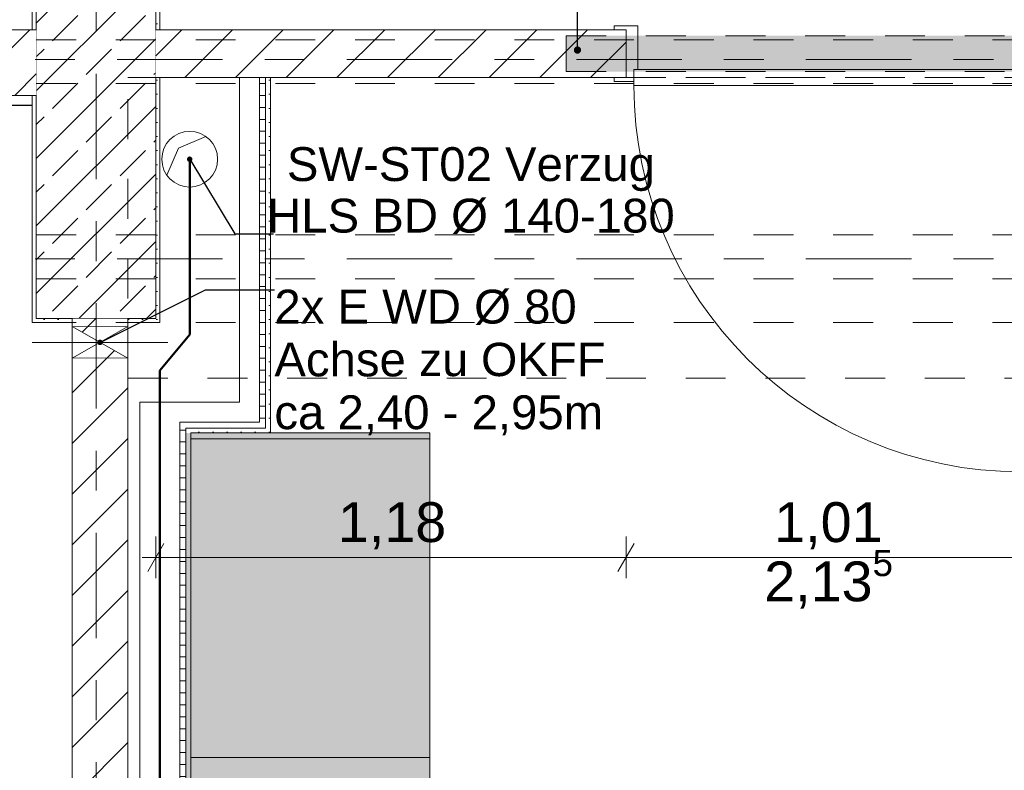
# Model space of a CAD drawing. Header units: metres. Extents: x -3.6 to 90.7, y -11.1 to 18.
# Tile 439 of 656: x 47.1 to 49.6, y 4.1 to 6. Entities that reach past the tile are written whole.
import ezdxf

# ---------------------------------------------------------------- set-up
doc = ezdxf.new("R2010")
doc.units = ezdxf.units.M
doc.header["$MEASUREMENT"] = 0
for name, pattern in [('Achse', [0.2, 0.1, -0.05, 0, -0.05]), ('Punktlinie eng', [0.0375, 0.0125, -0.025]), ('Strichlinie doppelt', [0.546806, 0.264583, -0.105833, 0.070556, -0.105833]), ('Strichlinie eng', [0.115, 0.075, -0.04]), ('Untersicht', [0.1, 0.075, -0.025]), ('Wipeout_Contour', [1, 0, -1])]:
    doc.linetypes.add(name, pattern=pattern)
for name, color, linetype in [('152 - Bemaßung_ Beschriftung.Ausbau', 7, 'Continuous'), ('301 - Elemente.Linie', 7, 'Continuous'), ('451 - Universal.Achsen Raster', 7, 'Continuous'), ('605 - Struktur.Wand Innen', 7, 'Continuous'), ('607 - Struktur.Stütze', 7, 'Continuous'), ('608 - Struktur.Träger', 7, 'Continuous'), ('650 - Abdeckung.Fußboden Aufbau', 7, 'Continuous'), ('703 - Einrichtung.Möbel Küche', 7, 'Continuous'), ('Abbruch_603 - Struktur.Bodenplatte_ Decke Roh', 7, 'Continuous'), ('Abbruch_605 - Struktur.Wand Innen', 7, 'Continuous'), ('Neubau_152 - Bemaßung_ Beschriftung.Ausbau', 7, 'Continuous'), ('Neubau_603 - Struktur.Bodenplatte_ Decke Roh', 7, 'Continuous'), ('Neubau_605 - Struktur.Wand Innen', 7, 'Continuous'), ('Neubau_606 - Struktur.Wand Innen Ausbau', 7, 'Continuous'), ('Neubau_615 - Struktur.Sturz', 7, 'Continuous'), ('Neubau_653 - Abdeckung.TB Verkofferung', 7, 'Continuous')]:
    doc.layers.add(name, color=color, linetype=linetype)
doc.styles.add('ERSTELLTER_STIL_2', font='txt')
doc.linetypes.add('Abbruch 1', pattern='A,0,[1,2022.0244.A_L5A-PL02.05_iB_Grundriss 3.OG1.Shx,S=0.001984,R=0,X=0,Y=0],-0.25,0', length=0.25)
doc.dimstyles.new('ERSTELLTER_STIL__3', dxfattribs={"dimtxt": 0.1, "dimasz": 0.0532, "dimexe": 0.18, "dimexo": 0.0625, "dimgap": 0, "dimtad": 1, "dimtih": 1, "dimtoh": 1, "dimzin": 0, "dimdsep": 46, "dimtxsty": 'ERSTELLTER_STIL_2', "dimblk": 'ARROWHEAD_2', "dimblk1": 'ARROWHEAD_2', "dimblk2": 'ARROWHEAD_2', "dimcen": 0.09, "dimse1": 1, "dimse2": 1, "dimclrd": 7, "dimclre": 7, "dimclrt": 7, "dimazin": 0, "dimtfac": 1, "dimtdec": 4, "dimtmove": 0, "dimatfit": 3, "dimfxl": 1, "dimtolj": 1, "dimtzin": 0, "dimarcsym": 0})
doc.dimstyles.new('ERSTELLTER_STIL__5', dxfattribs={"dimtxt": 0.18, "dimasz": 0.03648, "dimexe": 0.18, "dimexo": 0.0625, "dimgap": 0, "dimtad": 0, "dimtih": 1, "dimtoh": 1, "dimdec": 4, "dimzin": 0, "dimdsep": 46, "dimcen": 0.09, "dimadec": 0, "dimazin": 0, "dimtfac": 1, "dimtdec": 4, "dimtmove": 0, "dimatfit": 3, "dimldrblk": 'ARROWHEAD_11', "dimfxl": 1, "dimtolj": 1, "dimtzin": 0, "dimarcsym": 0})
doc.dimstyles.new('ERSTELLTER_STIL__6', dxfattribs={"dimtxt": 0.18, "dimasz": 0.02736, "dimexe": 0.18, "dimexo": 0.0625, "dimgap": 0, "dimtad": 0, "dimtih": 1, "dimtoh": 1, "dimdec": 4, "dimzin": 0, "dimdsep": 46, "dimcen": 0.09, "dimadec": 0, "dimazin": 0, "dimtfac": 1, "dimtdec": 4, "dimtmove": 0, "dimatfit": 3, "dimldrblk": 'ARROWHEAD_11', "dimfxl": 1, "dimtolj": 1, "dimtzin": 0, "dimarcsym": 0})
pattern_1 = [(45, (0, 0), (-0.01767767, 0.01767767), [0, -0.025])]
pattern_2 = [(0, (0, 0), (0, 0.030000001), [])]
pattern_3 = [(45, (0, 0), (-0.06363961, 0.06363961), [])]

# ---------------------------------------------------------------- blocks, each defined once
blk = doc.blocks.new('ARROWHEAD_11')
at = {"color": 0, "linetype": 'Continuous', "lineweight": 0}
blk.add_line((0, 0), (-1, 0), dxfattribs=at)
at = {"color": 0, "linetype": 'Continuous', "lineweight": 0, "const_width": 0.25, "flags": 128}
blk.add_lwpolyline([(-0.125, 0, 1), (0.125, 0, 1)], format="xyb", close=True, dxfattribs=at)
blk = doc.blocks.new('*D558')
at = {"layer": '152 - Bemaßung_ Beschriftung.Ausbau', "color": 7, "linetype": 'Continuous', "lineweight": 5}
for p, q in [((47.48, 4.5476), (47.48, 4.6526)), ((48.66, 4.5476), (48.66, 4.6526)), ((47.5002, 4.6351), (47.4598, 4.5651)), ((48.6802, 4.6351), (48.6398, 4.5651)), ((47.4458, 4.6001), (47.48, 4.6001)), ((47.48, 4.6001), (48.66, 4.6001))]:
    blk.add_line(p, q, dxfattribs=at)
at = {"layer": '152 - Bemaßung_ Beschriftung.Ausbau', "color": 7, "lineweight": 5, "insert": (47.937, 4.6201), "char_height": 0.1, "attachment_point": 7, "style": 'ERSTELLTER_STIL_2'}
blk.add_mtext('\\A1;{\\pql;\\fArial|b0|i0|c0|p38;1,18}', dxfattribs=at)
blk = doc.blocks.new('ARROWHEAD_2')
at = {"color": 0, "linetype": 'Continuous', "lineweight": 0}
for p, q in [((-0.378, -0.655), (0.378, 0.655)), ((0, 0), (-1, 0))]:
    blk.add_line(p, q, dxfattribs=at)
blk = doc.blocks.new('*D559')
at = {"layer": '152 - Bemaßung_ Beschriftung.Ausbau', "color": 7, "linetype": 'Continuous', "lineweight": 5}
for p, q in [((48.66, 4.5476), (48.66, 4.6526)), ((49.67, 4.5476), (49.67, 4.6526)), ((48.6802, 4.6351), (48.6398, 4.5651)), ((49.6498, 4.5651), (49.6902, 4.6351)), ((48.66, 4.6001), (49.67, 4.6001)), ((49.67, 4.6001), (49.7042, 4.6001))]:
    blk.add_line(p, q, dxfattribs=at)
at = {"layer": '152 - Bemaßung_ Beschriftung.Ausbau', "color": 7, "lineweight": 5, "char_height": 0.1, "attachment_point": 7, "style": 'ERSTELLTER_STIL_2'}
for s, insert in [('\\A1;{\\pql;\\fArial|b0|i0|c0|p38;2,13\\fArial|b0|i0|c0|p38;\\A1{\\H.66x;\\S5^  ;}}', (49.0069, 4.4607)), ('\\A1;{\\pql;\\fArial|b0|i0|c0|p38;1,01}', (49.032, 4.6201))]:
    blk.add_mtext(s, dxfattribs=dict(at, insert=insert))
blk = doc.blocks.new('*D585')
at = {"layer": '152 - Bemaßung_ Beschriftung.Ausbau', "color": 7, "linetype": 'Continuous', "lineweight": 5}
for p, q in [((46.79, 6.6804), (46.79, 6.7854)), ((47.18, 6.6804), (47.18, 6.7854)), ((46.8102, 6.7679), (46.7698, 6.6979)), ((47.2002, 6.7679), (47.1598, 6.6979)), ((46.79, 6.7329), (47.18, 6.7329))]:
    blk.add_line(p, q, dxfattribs=at)
at = {"layer": '152 - Bemaßung_ Beschriftung.Ausbau', "color": 7, "lineweight": 5, "insert": (46.9091, 6.7529), "char_height": 0.1, "attachment_point": 7, "style": 'ERSTELLTER_STIL_2'}
blk.add_mtext('\\A1;{\\pql;\\fArial|b0|i0|c0|p38;39}', dxfattribs=at)
blk = doc.blocks.new('*D593')
at = {"layer": '152 - Bemaßung_ Beschriftung.Ausbau', "color": 7, "linetype": 'Continuous', "lineweight": 5}
for p, q in [((46.8652, 7.0679), (46.8248, 6.9979)), ((46.845, 6.9804), (46.845, 7.0854)), ((47.2002, 7.0679), (47.1598, 6.9979)), ((47.18, 6.9804), (47.18, 7.0854)), ((46.845, 7.0329), (47.18, 7.0329))]:
    blk.add_line(p, q, dxfattribs=at)
at = {"layer": '152 - Bemaßung_ Beschriftung.Ausbau', "color": 7, "lineweight": 5, "insert": (46.9116, 7.0512), "char_height": 0.1, "attachment_point": 7, "style": 'ERSTELLTER_STIL_2'}
blk.add_mtext('\\A1;{\\pql;\\fArial|b0|i0|c0|p38;33\\fArial|b0|i0|c0|p38;\\A1{\\H.66x;\\S5^  ;}}', dxfattribs=at)
blk = doc.blocks.new('*D602')
at = {"layer": '152 - Bemaßung_ Beschriftung.Ausbau', "color": 7, "linetype": 'Continuous', "lineweight": 5}
for p, q in [((45.495, 2.0975), (45.495, 2.2025)), ((47.27, 2.0975), (47.27, 2.2025)), ((45.5152, 2.185), (45.4748, 2.115)), ((47.2902, 2.185), (47.2498, 2.115)), ((45.495, 2.15), (47.27, 2.15))]:
    blk.add_line(p, q, dxfattribs=at)
at = {"layer": '152 - Bemaßung_ Beschriftung.Ausbau', "color": 7, "lineweight": 5, "char_height": 0.1, "attachment_point": 7, "style": 'ERSTELLTER_STIL_2'}
for s, insert in [('\\A1;{\\pql;\\fArial|b0|i0|c0|p38;1,77\\fArial|b0|i0|c0|p38;\\A1{\\H.66x;\\S5^  ;}}', (46.1485, 2.1506)), ('\\A1;{\\pql;\\fArial|b0|i0|c0|p38;14}', (47.098, 2.17))]:
    blk.add_mtext(s, dxfattribs=dict(at, insert=insert))
blk = doc.blocks.new('*D603')
at = {"layer": '152 - Bemaßung_ Beschriftung.Ausbau', "color": 7, "linetype": 'Continuous', "lineweight": 5}
for p, q in [((47.27, 2.0975), (47.27, 2.2025)), ((47.41, 2.0975), (47.41, 2.2025)), ((47.2902, 2.185), (47.2498, 2.115)), ((47.3898, 2.115), (47.4302, 2.185)), ((47.27, 2.15), (47.41, 2.15)), ((47.41, 2.15), (47.4442, 2.15))]:
    blk.add_line(p, q, dxfattribs=at)
blk = doc.blocks.new('*D607')
at = {"layer": '152 - Bemaßung_ Beschriftung.Ausbau', "color": 7, "linetype": 'Continuous', "lineweight": 5}
for p, q in [((47.27, 3.5075), (47.27, 3.6125)), ((47.41, 3.5075), (47.41, 3.6125)), ((47.2902, 3.595), (47.2498, 3.525)), ((47.3898, 3.525), (47.4302, 3.595)), ((47.27, 3.56), (47.41, 3.56)), ((47.41, 3.56), (47.4442, 3.56))]:
    blk.add_line(p, q, dxfattribs=at)
at = {"color": 254, "linetype": 'Wipeout_Contour', "lineweight": 0, "ltscale": 190.588474}
blk.add_wipeout([(47.4088, 3.5586), (47.6034, 3.5586), (47.6034, 3.7014), (47.4088, 3.7014)], dxfattribs=at).dxf.layer = '152 - Bemaßung_ Beschriftung.Ausbau'
at = {"layer": '152 - Bemaßung_ Beschriftung.Ausbau', "color": 7, "lineweight": 5, "insert": (47.4302, 3.58), "char_height": 0.1, "attachment_point": 7, "style": 'ERSTELLTER_STIL_2'}
blk.add_mtext('\\A1;{\\pql;\\fArial|b0|i0|c0|p38;14}', dxfattribs=at)

msp = doc.modelspace()

# ---------------------------------------------------------------- hatches: boundary and pattern name
at = {"layer": '607 - Struktur.Stütze', "linetype": 'Continuous', "lineweight": 0, "true_color": 0x000000}
h = msp.add_hatch(dxfattribs=at)
h.set_pattern_fill('Gips_0001', color=18, style=0, pattern_type=2)
h.set_pattern_definition(pattern_1)
h.paths.add_polyline_path([(47.49, 6.01), (47.17, 6.01), (47.17, 5.925), (47.18, 5.925), (47.18, 6), (47.48, 6), (47.48, 5.925), (47.49, 5.925)])
h = msp.add_hatch(dxfattribs=at)
h.set_pattern_fill('Beton__Stahlbeton_0001', color=18, style=0, pattern_type=2)
h.set_pattern_definition([(45, (0, 0), (-0.0848528, 0.0848528), []), (45, (-0.04243, 0.04243), (-0.0848528, 0.0848528), [0.09, -0.03])])
h.paths.add_polyline_path([(47.18, 5.2), (47.48, 5.2), (47.48, 6), (47.18, 6)])
h = msp.add_hatch(dxfattribs=at)
h.set_pattern_fill('Gips_0001', color=18, style=0, pattern_type=2)
h.set_pattern_definition(pattern_1)
h.paths.add_polyline_path([(47.41, 5.19), (47.49, 5.19), (47.49, 5.805), (47.48, 5.805), (47.48, 5.2), (47.41, 5.2)])
h = msp.add_hatch(dxfattribs=at)
h.set_pattern_fill('Gips_0001', color=18, style=0, pattern_type=2)
h.set_pattern_definition(pattern_1)
h.paths.add_polyline_path([(47.17, 5.76), (47.17, 5.19), (47.27, 5.19), (47.27, 5.2), (47.18, 5.2), (47.18, 5.76)])
at = {"layer": '703 - Einrichtung.Möbel Küche', "linetype": 'Continuous', "lineweight": 0, "true_color": 0xffffff}
msp.add_hatch(color=7, dxfattribs=at).paths.add_polyline_path([(48.1675, 0.4825), (48.1675, 4.9125), (47.5675, 4.9125), (47.5675, 0.4825)])
at = {"layer": 'Abbruch_605 - Struktur.Wand Innen', "linetype": 'Continuous', "lineweight": 0, "true_color": 0x000000}
h = msp.add_hatch(dxfattribs=at)
h.set_pattern_fill('MW_Ziegel_0001', color=18, style=0, pattern_type=2)
h.set_pattern_definition(pattern_3)
h.paths.add_polyline_path([(47.27, 5.18), (47.34, 5.14), (47.41, 5.18)])
h = msp.add_hatch(dxfattribs=at)
h.set_pattern_fill('MW_Ziegel_0001', color=18, style=0, pattern_type=2)
h.set_pattern_definition(pattern_3)
h.paths.add_polyline_path([(47.27, 5.1), (47.41, 5.1), (47.34, 5.14)])
at = {"layer": 'Neubau_606 - Struktur.Wand Innen Ausbau', "linetype": 'Continuous', "lineweight": 0, "true_color": 0x000000}
h = msp.add_hatch(dxfattribs=at)
h.set_pattern_fill('Holz__Sperrholz_1_0001', color=18, style=0, pattern_type=2)
h.set_pattern_definition(pattern_2)
h.paths.add_polyline_path([(47.555, 4.94), (47.54, 4.94), (47.54, 4.9292), (47.5469, 4.925), (47.555, 4.925)])
h = msp.add_hatch(dxfattribs=at)
h.set_pattern_fill('Holz__Sperrholz_1_0001', color=18, style=0, pattern_type=2)
h.set_pattern_definition(pattern_2)
h.paths.add_polyline_path([(47.5469, 4.925), (47.54, 4.9292), (47.54, 4.925)])
h = msp.add_hatch(dxfattribs=at)
h.set_pattern_fill('Holz__Sperrholz_1_0001', color=18, style=0, pattern_type=2)
h.set_pattern_definition(pattern_2)
h.paths.add_polyline_path([(47.54, 4.925), (47.54, 0.71), (47.555, 0.71), (47.555, 4.9201), (47.5469, 4.925)])
h = msp.add_hatch(dxfattribs=at)
h.set_pattern_fill('Holz__Sperrholz_1_0001', color=18, style=0, pattern_type=2)
h.set_pattern_definition(pattern_2)
h.paths.add_polyline_path([(47.555, 4.925), (47.5469, 4.925), (47.555, 4.9201)])
h = msp.add_hatch(dxfattribs=at)
h.set_pattern_fill('Holz__Sperrholz_1_0001', color=18, style=0, pattern_type=2)
h.set_pattern_definition(pattern_2)
h.paths.add_polyline_path([(47.555, 4.94), (47.555, 4.925), (47.74, 4.925), (47.74, 4.94)])
h = msp.add_hatch(dxfattribs=at)
h.set_pattern_fill('Gips_0001', color=18, style=0, pattern_type=2)
h.set_pattern_definition(pattern_1)
h.paths.add_polyline_path([(47.555, 4.925), (47.555, 4.9201), (47.5675, 4.9125), (47.5675, 4.925)])
h = msp.add_hatch(dxfattribs=at)
h.set_pattern_fill('Gips_0001', color=18, style=0, pattern_type=2)
h.set_pattern_definition(pattern_1)
h.paths.add_polyline_path([(47.555, 4.9201), (47.555, 4.9125), (47.5675, 4.9125)])
h = msp.add_hatch(dxfattribs=at)
h.set_pattern_fill('Gips_0001', color=18, style=0, pattern_type=2)
h.set_pattern_definition(pattern_1)
h.paths.add_polyline_path([(47.5675, 4.925), (47.5675, 4.9125), (47.755, 4.9125), (47.755, 4.925)])
h = msp.add_hatch(dxfattribs=at)
h.set_pattern_fill('Holz__Sperrholz_1_0001', color=18, style=0, pattern_type=2)
h.set_pattern_definition(pattern_2)
h.paths.add_polyline_path([(47.74, 4.94), (47.74, 4.925), (47.755, 4.925)])
h = msp.add_hatch(dxfattribs=at)
h.set_pattern_fill('Holz__Sperrholz_1_0001', color=18, style=0, pattern_type=2)
h.set_pattern_definition(pattern_2)
h.paths.add_polyline_path([(47.755, 4.94), (47.74, 4.94), (47.755, 4.925)])
h = msp.add_hatch(dxfattribs=at)
h.set_pattern_fill('Gips_0001', color=18, style=0, pattern_type=2)
h.set_pattern_definition(pattern_1)
h.paths.add_polyline_path([(47.755, 4.925), (47.755, 4.9125), (47.7675, 4.9125)])
h = msp.add_hatch(dxfattribs=at)
h.set_pattern_fill('Gips_0001', color=18, style=0, pattern_type=2)
h.set_pattern_definition(pattern_1)
h.paths.add_polyline_path([(47.7675, 4.925), (47.755, 4.925), (47.7675, 4.9125)])
h = msp.add_hatch(dxfattribs=at)
h.set_pattern_fill('Gips_0001', color=18, style=0, pattern_type=2)
h.set_pattern_definition(pattern_1)
h.paths.add_polyline_path([(47.555, 4.9125), (47.555, 0.71), (47.5675, 0.71), (47.5675, 4.9125)])

# ---------------------------------------------------------------- linework, layer by layer
at = {"layer": '152 - Bemaßung_ Beschriftung.Ausbau', "color": 160, "linetype": 'Continuous', "lineweight": 50, "true_color": 0x3232ff, "flags": 128}
msp.add_lwpolyline([(47.565, 5.6), (47.565, 5.1601), (47.49, 5.0694), (47.49, 3.1526)], dxfattribs=at)
at = {"layer": '301 - Elemente.Linie', "color": 1, "linetype": 'Strichlinie eng', "lineweight": 25, "flags": 128}
msp.add_lwpolyline([(40.3114, 5.7353), (47.17, 5.7353)], dxfattribs=at)
at = {"layer": '451 - Universal.Achsen Raster', "color": 160, "linetype": 'Strichlinie doppelt', "lineweight": 9, "true_color": 0x3232ff}
msp.add_line((64.935, 5.35), (-3.175, 5.35), dxfattribs=at)
at = {"layer": '605 - Struktur.Wand Innen', "color": 1, "linetype": 'Continuous', "lineweight": 13}
for p, q in [((48.69, 5.935), (48.69, 5.825)), ((48.69, 5.825), (48.68, 5.825)), ((48.68, 5.825), (48.68, 5.795)), ((48.68, 5.785), (48.68, 5.825)), ((48.68, 5.825), (49.65, 5.825)), ((49.65, 5.785), (48.68, 5.785))]:
    msp.add_line(p, q, dxfattribs=at)
at = {"layer": '605 - Struktur.Wand Innen', "color": 1, "linetype": 'Continuous', "lineweight": 9}
msp.add_arc((49.65, 5.785), 0.97, 180, 270, dxfattribs=at)
at = {"layer": '607 - Struktur.Stütze', "color": 7, "linetype": 'Continuous', "lineweight": 5, "flags": 128}
for points in [[(47.49, 5.925), (47.49, 6.01), (47.17, 6.01), (47.17, 5.925)], [(47.41, 5.19), (47.49, 5.19), (47.49, 5.805)], [(47.17, 5.76), (47.17, 5.19), (47.27, 5.19)]]:
    msp.add_lwpolyline(points, dxfattribs=at)
at = {"layer": '607 - Struktur.Stütze', "color": 7, "linetype": 'Continuous', "lineweight": 13, "flags": 128}
msp.add_lwpolyline([(47.18, 5.2), (47.48, 5.2), (47.48, 6), (47.18, 6)], close=True, dxfattribs=at)
at = {"layer": '608 - Struktur.Träger', "color": 7, "linetype": 'Untersicht', "lineweight": 13}
msp.add_line((0.38, 5.41), (61.88, 5.41), dxfattribs=at)
at = {"layer": '608 - Struktur.Träger', "color": 7, "linetype": 'Achse', "lineweight": 9}
msp.add_line((0.38, 5.3), (61.88, 5.3), dxfattribs=at)
at = {"layer": '650 - Abdeckung.Fußboden Aufbau', "color": 7, "linetype": 'Continuous', "lineweight": 13, "flags": 128}
for points in [[(38.855, 5.819), (38.855, 5.935), (39.97, 5.935), (39.97, 6.01), (40.29, 6.01), (40.29, 5.925), (40.415, 5.925), (40.415, 5.76), (41.3, 5.76), (41.3, 5.925), (42.325, 5.925), (42.325, 5.76), (43.21, 5.76), (43.21, 5.925), (45.905, 5.925), (45.905, 5.76), (46.79, 5.76), (46.79, 5.925), (47.17, 5.925), (47.17, 6.01), (47.49, 6.01), (47.49, 5.925), (48.66, 5.925), (48.66, 5.805)], [(47.7675, 5.805), (47.7675, 4.9125), (47.5675, 4.9125), (47.5675, 0.255), (50.77, 0.255), (50.77, 0.71), (50.86, 0.71), (50.86, 5.805), (49.67, 5.805)], [(48.66, 5.805), (47.7675, 5.805)]]:
    msp.add_lwpolyline(points, dxfattribs=at)
at = {"layer": '650 - Abdeckung.Fußboden Aufbau', "color": 7, "linetype": 'Strichlinie eng', "lineweight": 13, "flags": 128}
msp.add_lwpolyline([(48.66, 5.805), (49.67, 5.805)], dxfattribs=at)
at = {"layer": '703 - Einrichtung.Möbel Küche', "color": 7, "linetype": 'Continuous', "lineweight": 5}
for p, q in [((47.5675, 4.8975), (48.1675, 4.8975)), ((47.5675, 4.0975), (48.1675, 4.0975))]:
    msp.add_line(p, q, dxfattribs=at)
at = {"layer": '703 - Einrichtung.Möbel Küche', "color": 7, "linetype": 'Continuous', "lineweight": 9, "flags": 128}
msp.add_lwpolyline([(48.1675, 0.4825), (48.1675, 4.9125), (47.5675, 4.9125), (47.5675, 0.4825)], close=True, dxfattribs=at)
at = {"layer": 'Abbruch_603 - Struktur.Bodenplatte_ Decke Roh', "color": 7, "linetype": 'Abbruch 1', "lineweight": 18}
for start, end in [(90, 180), (0, 90), (180, 270), (270, 0)]:
    msp.add_arc((47.565, 5.6), 0.07, start, end, dxfattribs=at)
at = {"layer": 'Abbruch_605 - Struktur.Wand Innen', "color": 7, "linetype": 'Abbruch 1', "lineweight": 18}
for p, q in [((47.41, 5.18), (47.27, 5.18)), ((47.27, 5.1), (47.41, 5.1))]:
    msp.add_line(p, q, dxfattribs=at)
at = {"layer": 'Abbruch_605 - Struktur.Wand Innen', "color": 160, "linetype": 'Abbruch 1', "lineweight": 5, "true_color": 0x3232ff}
msp.add_line((47.17, 5.14), (47.51, 5.14), dxfattribs=at)
msp.add_line((47.17, 5.14), (47.51, 5.14), dxfattribs=at)
at = {"layer": 'Abbruch_605 - Struktur.Wand Innen', "color": 7, "linetype": 'Abbruch 1', "lineweight": 18, "flags": 128}
for points in [[(47.27, 5.18), (47.27, 5.1)], [(47.41, 5.1), (47.41, 5.18)]]:
    msp.add_lwpolyline(points, dxfattribs=at)
at = {"layer": 'Neubau_603 - Struktur.Bodenplatte_ Decke Roh', "color": 1, "linetype": 'Continuous', "lineweight": 5}
for p, q in [((47.537, 5.628), (47.6053, 5.6572)), ((47.5077, 5.5597), (47.537, 5.628))]:
    msp.add_line(p, q, dxfattribs=at)
at = {"layer": 'Neubau_605 - Struktur.Wand Innen', "color": 1, "linetype": 'Continuous', "lineweight": 9}
for p, q in [((47.27, 5.1), (47.41, 5.18)), ((47.27, 5.18), (47.41, 5.1))]:
    msp.add_line(p, q, dxfattribs=at)
at = {"layer": 'Neubau_606 - Struktur.Wand Innen Ausbau', "color": 1, "linetype": 'Continuous', "lineweight": 13}
for p, q in [((47.74, 4.94), (47.74, 4.99)), ((47.555, 4.94), (47.54, 4.94)), ((47.54, 4.94), (47.54, 4.9292)), ((47.555, 4.94), (47.54, 4.94)), ((47.54, 0.71), (47.54, 4.9292)), ((47.555, 4.94), (47.69, 4.94)), ((47.69, 4.94), (47.74, 4.94)), ((47.69, 4.94), (47.74, 4.94))]:
    msp.add_line(p, q, dxfattribs=at)
at = {"layer": 'Neubau_606 - Struktur.Wand Innen Ausbau', "color": 1, "linetype": 'Continuous', "lineweight": 9}
for p, q in [((47.5675, 4.925), (47.555, 4.925)), ((47.555, 4.925), (47.555, 4.9201)), ((47.5675, 4.925), (47.555, 4.925)), ((47.555, 0.71), (47.555, 4.9201)), ((47.5675, 4.925), (47.74, 4.925)), ((47.74, 4.925), (47.755, 4.925)), ((47.74, 4.925), (47.755, 4.925)), ((47.755, 4.925), (47.755, 4.94))]:
    msp.add_line(p, q, dxfattribs=at)
at = {"layer": 'Neubau_606 - Struktur.Wand Innen Ausbau', "color": 1, "linetype": 'Continuous', "lineweight": 13, "flags": 128}
for points in [[(47.44, 4.99), (47.54, 4.99)], [(47.44, 4.99), (47.44, 0.71)], [(47.69, 4.99), (47.54, 4.99)], [(47.5675, 4.9125), (47.755, 4.9125)], [(47.5675, 0.71), (47.5675, 4.9125)], [(47.7675, 4.9125), (47.755, 4.9125)]]:
    msp.add_lwpolyline(points, dxfattribs=at)
at = {"layer": 'Neubau_653 - Abdeckung.TB Verkofferung', "color": 1, "linetype": 'Untersicht', "lineweight": 9}
for p, q in [((47.41, 5.805), (50.86, 5.805)), ((47.41, 5.0505), (47.41, 5.805)), ((47.41, 5.0505), (50.86, 5.0505))]:
    msp.add_line(p, q, dxfattribs=at)

# ---------------------------------------------------------------- texts
at = {"layer": 'Neubau_152 - Bemaßung_ Beschriftung.Ausbau', "color": 7, "linetype": 'Continuous', "lineweight": 9, "char_height": 0.085, "style": 'ERSTELLTER_STIL_2'}
for s, insert, attachment_point, line_spacing_factor in [('\\A1;{\\pqc;\\fArial|b0|i0|c0|p38;SW-ST02 Verzug\\P\\pqc;\\fArial|b0|i0|c0|p38;HLS BD Ø 140\\fArial|b0|i0|c0|p38;-180}', (48.7822, 5.4126), 9, 0.913298), ('\\A1;{\\pql;\\fArial|b0|i0|c0|p38;2x \\fArial|b0|i0|c0|p38;E WD Ø 80\\P\\pql;\\fArial|b0|i0|c0|p38;Achse \\fArial|b0|i0|c0|p38;\\H0.983357x;zu OKF\\fArial|b0|i0|c0|p38;\\H1.016925x;F\\P\\pql;\\fArial|b0|i0|c0|p38;ca\\fArial|b0|i0|c0|p38; 2,40 - 2,95m}', (47.7775, 5.2723), 1, 0.93588)]:
    msp.add_mtext(s, dxfattribs=dict(at, insert=insert, attachment_point=attachment_point, line_spacing_factor=line_spacing_factor))

# ---------------------------------------------------------------- leaders
at = {"layer": 'Neubau_152 - Bemaßung_ Beschriftung.Ausbau', "color": 1, "linetype": 'Continuous', "lineweight": 13, "annotation_type": 0, "has_hookline": 1, "hookline_direction": 0, "text_width": 1.0069}
msp.add_leader([(47.565, 5.6), (47.6781, 5.4126), (47.7753, 5.4126)], dimstyle='ERSTELLTER_STIL__6', dxfattribs=at)

# ---------------------------------------------------------------- next in the draw order: wipeouts: each hides what was drawn before it
at = {"color": 254, "linetype": 'Wipeout_Contour', "lineweight": 0, "ltscale": 189.396847}
msp.add_wipeout([(46.79, 5.925), (46.79, 5.76), (47.18, 5.76), (47.18, 5.925)], dxfattribs=at).dxf.layer = '605 - Struktur.Wand Innen'
at = {"color": 254, "linetype": 'Wipeout_Contour', "lineweight": 0, "ltscale": 193.71332}
msp.add_wipeout([(47.48, 5.805), (48.66, 5.805), (48.66, 5.925), (47.48, 5.925)], dxfattribs=at).dxf.layer = '605 - Struktur.Wand Innen'
at = {"color": 254, "linetype": 'Wipeout_Contour', "lineweight": 0, "ltscale": 190.504621}
msp.add_wipeout([(47.41, 5.2), (47.27, 5.2), (47.27, 5.18), (47.41, 5.18)], dxfattribs=at).dxf.layer = '605 - Struktur.Wand Innen'
at = {"color": 254, "linetype": 'Wipeout_Contour', "lineweight": 0, "ltscale": 189.922807}
msp.add_wipeout([(47.41, 5.1), (47.27, 5.1), (47.27, 0.7), (47.41, 0.7)], dxfattribs=at).dxf.layer = '605 - Struktur.Wand Innen'

# ---------------------------------------------------------------- next in the draw order: hatches: boundary and pattern name
at = {"layer": '605 - Struktur.Wand Innen', "linetype": 'Continuous', "lineweight": 0, "true_color": 0x000000}
h = msp.add_hatch(dxfattribs=at)
h.set_pattern_fill('MW_Ziegel_0001', color=18, style=0, pattern_type=2)
h.set_pattern_definition(pattern_3)
h.paths.add_polyline_path([(46.79, 5.925), (46.79, 5.76), (47.18, 5.76), (47.18, 5.925)])
h = msp.add_hatch(dxfattribs=at)
h.set_pattern_fill('MW_Ziegel_0001', color=18, style=0, pattern_type=2)
h.set_pattern_definition(pattern_3)
h.paths.add_polyline_path([(47.48, 5.805), (48.66, 5.805), (48.66, 5.925), (47.48, 5.925)])
h = msp.add_hatch(dxfattribs=at)
h.set_pattern_fill('MW_Ziegel_0001', color=18, style=0, pattern_type=2)
h.set_pattern_definition(pattern_3)
h.paths.add_polyline_path([(47.41, 5.2), (47.27, 5.2), (47.27, 5.18), (47.41, 5.18)])
h = msp.add_hatch(dxfattribs=at)
h.set_pattern_fill('MW_Ziegel_0001', color=18, style=0, pattern_type=2)
h.set_pattern_definition(pattern_3)
h.paths.add_polyline_path([(47.41, 5.1), (47.27, 5.1), (47.27, 0.7), (47.41, 0.7)])
at = {"layer": 'Neubau_606 - Struktur.Wand Innen Ausbau', "linetype": 'Continuous', "lineweight": 0, "true_color": 0x000000}
h = msp.add_hatch(dxfattribs=at)
h.set_pattern_fill('Holz__Sperrholz_1_0001', color=18, style=0, pattern_type=2)
h.set_pattern_definition(pattern_2)
h.paths.add_polyline_path([(47.74, 5.805), (47.74, 4.94), (47.755, 4.94), (47.755, 5.805)])
h = msp.add_hatch(dxfattribs=at)
h.set_pattern_fill('Gips_0001', color=18, style=0, pattern_type=2)
h.set_pattern_definition(pattern_1)
h.paths.add_polyline_path([(47.755, 5.805), (47.755, 4.925), (47.7675, 4.925), (47.7675, 5.805)])
at = {"layer": 'Neubau_615 - Struktur.Sturz', "linetype": 'Continuous', "lineweight": 0, "true_color": 0x3f0000}
msp.add_hatch(color=18, dxfattribs=at).paths.add_polyline_path([(48.51, 5.91), (48.51, 5.82), (49.82, 5.82), (49.82, 5.91)])

# ---------------------------------------------------------------- next in the draw order: linework, layer by layer
at = {"layer": '451 - Universal.Achsen Raster', "color": 160, "linetype": 'Strichlinie doppelt', "lineweight": 9, "true_color": 0x3232ff}
for p, q in [((47.33, -10.585), (47.33, 16.355)), ((64.935, 5.85), (-3.175, 5.85))]:
    msp.add_line(p, q, dxfattribs=at)
at = {"layer": '605 - Struktur.Wand Innen', "color": 1, "linetype": 'Continuous', "lineweight": 13}
for p, q in [((48.63, 5.925), (48.63, 5.935)), ((48.63, 5.935), (48.69, 5.935)), ((48.66, 5.925), (48.63, 5.925)), ((48.66, 5.805), (48.66, 5.925)), ((48.63, 5.795), (48.63, 5.805)), ((48.63, 5.805), (48.66, 5.805)), ((48.68, 5.795), (48.63, 5.795))]:
    msp.add_line(p, q, dxfattribs=at)
at = {"layer": '605 - Struktur.Wand Innen', "color": 7, "linetype": 'Continuous', "lineweight": 18}
msp.add_line((48.66, 5.925), (48.66, 5.805), dxfattribs=at)
msp.add_line((48.66, 5.925), (48.66, 5.805), dxfattribs=at)
msp.add_line((48.66, 5.925), (48.66, 5.805), dxfattribs=at)
at = {"layer": '605 - Struktur.Wand Innen', "color": 7, "linetype": 'Continuous', "lineweight": 18, "flags": 128}
for points in [[(47.18, 5.925), (46.79, 5.925)], [(48.66, 5.925), (47.48, 5.925)], [(47.48, 5.805), (48.66, 5.805)], [(46.79, 5.76), (47.18, 5.76)], [(47.27, 5.2), (47.27, 5.18)], [(47.41, 5.18), (47.41, 5.2)], [(47.27, 5.1), (47.27, 0.7)], [(47.41, 0.7), (47.41, 5.1)]]:
    msp.add_lwpolyline(points, dxfattribs=at)
at = {"layer": '608 - Struktur.Träger', "color": 7, "linetype": 'Achse', "lineweight": 9}
msp.add_line((0.38, 5.9), (61.88, 5.9), dxfattribs=at)
at = {"layer": '608 - Struktur.Träger', "color": 7, "linetype": 'Untersicht', "lineweight": 13}
for p, q in [((0.38, 5.79), (61.88, 5.79)), ((0.38, 5.19), (61.88, 5.19))]:
    msp.add_line(p, q, dxfattribs=at)
at = {"layer": 'Neubau_606 - Struktur.Wand Innen Ausbau', "color": 1, "linetype": 'Continuous', "lineweight": 13}
msp.add_line((47.74, 4.99), (47.74, 5.805), dxfattribs=at)
at = {"layer": 'Neubau_606 - Struktur.Wand Innen Ausbau', "color": 1, "linetype": 'Continuous', "lineweight": 9}
msp.add_line((47.755, 4.94), (47.755, 5.805), dxfattribs=at)
at = {"layer": 'Neubau_606 - Struktur.Wand Innen Ausbau', "color": 1, "linetype": 'Continuous', "lineweight": 13, "flags": 128}
for points in [[(47.69, 5.805), (47.69, 4.99)], [(47.74, 5.805), (47.69, 5.805)], [(47.755, 5.805), (47.74, 5.805)], [(47.7675, 5.805), (47.755, 5.805)], [(47.7675, 4.9125), (47.7675, 5.805)]]:
    msp.add_lwpolyline(points, dxfattribs=at)
at = {"layer": 'Neubau_615 - Struktur.Sturz', "color": 1, "linetype": 'Punktlinie eng', "lineweight": 13}
for p, q in [((48.51, 5.91), (49.82, 5.91)), ((48.51, 5.82), (48.51, 5.91)), ((48.51, 5.82), (49.82, 5.82))]:
    msp.add_line(p, q, dxfattribs=at)

# ---------------------------------------------------------------- next in the draw order: dimensions: what is measured, and where the dimension line sits
at = {"layer": '152 - Bemaßung_ Beschriftung.Ausbau', "color": 7, "linetype": 'Continuous', "lineweight": 5}
for base, p1, p2, picture, middle in [((47.179989, 7.032884), (46.844987, 5.76), (47.179989, 5.999982), '*D593', (47.122854, 7.102884)), ((47.18, 6.7329), (46.79, 5.925), (47.18, 6), '*D585', (46.9853, 6.8029)), ((48.66, 4.6001), (47.48, 5.2), (48.66, 5.795), '*D558', (48.0668, 4.6701)), ((49.67, 4.6001), (48.66, 5.795), (49.67, 5.795), '*D559', (49.1619, 4.6701)), ((47.26997, 2.15002), (45.49499, 3.71999), (47.26997, 5.19998), '*D602', (46.41347, 2.22002)), ((47.41, 2.15), (47.27, 5.2), (47.41, 5.2), '*D603', (47.1742, 2.22))]:
    dim = msp.add_linear_dim(base=base, p1=p1, p2=p2, dimstyle='ERSTELLTER_STIL__3', dxfattribs=at)
    dim.commit()
    dim.dimension.update_dxf_attribs({"geometry": picture, "text_midpoint": middle, "dimtype": 160})

# ---------------------------------------------------------------- next in the draw order: leaders
at = {"layer": '152 - Bemaßung_ Beschriftung.Ausbau', "color": 7, "linetype": 'Continuous', "lineweight": 9, "annotation_type": 0, "has_hookline": 1, "hookline_direction": 0, "text_width": 0.9653}
msp.add_leader([(48.5382, 5.8741), (48.5382, 6.6919), (48.5882, 6.6919)], dimstyle='ERSTELLTER_STIL__5', dxfattribs=at)
at = {"layer": 'Neubau_152 - Bemaßung_ Beschriftung.Ausbau', "color": 1, "linetype": 'Continuous', "lineweight": 13, "annotation_type": 0, "has_hookline": 1}
for points, hookline_direction, text_width in [([(49.7463, 5.887), (49.7463, 6.9861), (49.7154, 6.9861)], 1, 1.2306), ([(47.0438, 5.6222), (47.0438, 6.0352), (47.0963, 6.0352)], 0, 0.5521), ([(47.34, 5.14), (47.6045, 5.2723), (47.7775, 5.2723)], 0, 0.8253)]:
    msp.add_leader(points, dimstyle='ERSTELLTER_STIL__6', dxfattribs=dict(at, hookline_direction=hookline_direction, text_width=text_width))

# ---------------------------------------------------------------- next in the draw order: dimensions: what is measured, and where the dimension line sits
at = {"layer": '152 - Bemaßung_ Beschriftung.Ausbau', "color": 7, "linetype": 'Continuous', "lineweight": 5}
dim = msp.add_linear_dim(base=(47.41, 3.56), p1=(47.27, 3.895), p2=(47.41, 5.2), dimstyle='ERSTELLTER_STIL__3', dxfattribs=at)
dim.commit()
dim.dimension.update_dxf_attribs({"geometry": '*D607', "text_midpoint": (47.5064, 3.63), "dimtype": 160})

doc.saveas('drawing.dxf')
